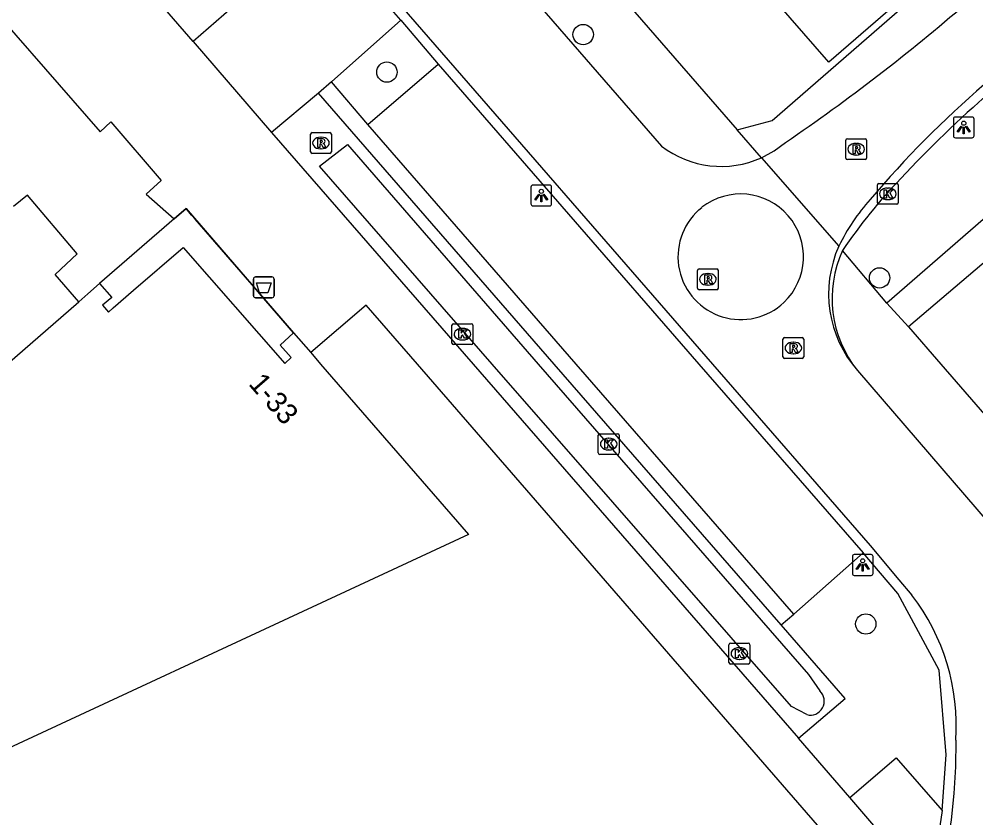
# Model space of a CAD drawing. Extents: x 155888 to 156864, y 383882 to 384671.
# Drawn here: x 156326.46 to 156372.4, y 383978.22 to 384016.55 of the extents above; entities that cross this region are included whole.
import ezdxf

# ---------------------------------------------------------------- set-up
doc = ezdxf.new("R2010")
doc.units = 0
for name, color, linetype in [('IMGEO_Afvalbak', 7, 'Continuous'), ('IMGEO_Boom', 7, 'Continuous'), ('IMGEO_Erf', 7, 'Continuous'), ('IMGEO_Greppel_droge_sloot', 7, 'Continuous'), ('IMGEO_Kolk', 7, 'Continuous'), ('IMGEO_Lichtpunt', 7, 'Continuous'), ('IMGEO_Muur', 7, 'Continuous'), ('IMGEO_Pand', 7, 'Continuous'), ('IMGEO_Pand_nummerreeks', 7, 'Continuous'), ('IMGEO_Pand_overbouw', 7, 'Continuous'), ('IMGEO_Rijbaan_lokaal_gesloten', 7, 'Continuous'), ('IMGEO_Rijbaan_lokaal_open', 7, 'Continuous'), ('IMGEO_Rioolput', 7, 'Continuous'), ('IMGEO_Voetpad_open', 7, 'Continuous')]:
    doc.layers.add(name, color=color, linetype=linetype)

msp = doc.modelspace()

# ---------------------------------------------------------------- linework, layer by layer
at = {"layer": 'IMGEO_Afvalbak'}
for p, q in [((156337.813, 384004.179), (156338.603, 384004.179)), ((156338.603, 384004.179), (156337.813, 384004.179)), ((156337.713, 384003.279), (156337.713, 384004.079)), ((156337.713, 384004.079), (156337.713, 384003.279)), ((156338.703, 384004.079), (156338.703, 384003.279)), ((156338.703, 384003.279), (156338.703, 384004.079)), ((156338.603, 384003.179), (156337.813, 384003.179)), ((156337.813, 384003.179), (156338.603, 384003.179))]:
    msp.add_line(p, q, dxfattribs=at)
msp.add_lwpolyline([(156337.856, 384003.893), (156338.56, 384003.893), (156338.411, 384003.423), (156338.005, 384003.423), (156337.856, 384003.893)], dxfattribs=at)
for centre, start, end in [((156337.813, 384004.079), 90, 180), ((156337.813, 384004.079), 90, 180), ((156338.603, 384004.079), 0, 90), ((156338.603, 384004.079), 360, 90), ((156337.813, 384003.279), 180, 270), ((156337.813, 384003.279), 180, 270), ((156338.603, 384003.279), 270, 0), ((156338.603, 384003.279), 270, 0)]:
    msp.add_arc(centre, 0.1, start, end, dxfattribs=at)
at = {"layer": 'IMGEO_Boom'}
for centre in [(156353.543, 384015.81), (156344.121, 384014.011), (156367.775, 384004.135), (156367.113, 383987.526)]:
    msp.add_circle(centre, 0.489, dxfattribs=at)
at = {"layer": 'IMGEO_Erf'}
msp.add_lwpolyline([(156329.324, 384002.986), (156328.193, 384004.294), (156329.25, 384005.287), (156326.862, 384008.108), (156326.192, 384007.554)], dxfattribs=at)
at = {"layer": 'IMGEO_Greppel_droge_sloot'}
for points in [[(156364.277, 383983.177), (156363.54, 383983.571), (156349.182, 384000), (156340.885, 384009.493), (156342.222, 384010.53)], [(156342.222, 384010.53), (156351.39, 384000), (156364.367, 383985.096), (156364.91, 383984.312)]]:
    msp.add_lwpolyline(points, dxfattribs=at)
msp.add_arc((156364.453, 383983.823), 0.669, 254.7322, 46.9702, dxfattribs=at)
at = {"layer": 'IMGEO_Kolk'}
for p, q in [((156367.671, 384007.742), (156367.671, 384008.594)), ((156367.746, 384008.668), (156368.598, 384008.668)), ((156368.159, 384008.448), (156368.184, 384008.448)), ((156368.672, 384008.594), (156368.672, 384007.742)), ((156368.182, 384007.888), (156368.157, 384007.888)), ((156368.598, 384007.668), (156367.746, 384007.668)), ((156347.245, 384001.008), (156347.245, 384001.86)), ((156347.32, 384001.934), (156348.172, 384001.934)), ((156348.246, 384001.86), (156348.246, 384001.008)), ((156347.733, 384001.714), (156347.758, 384001.714)), ((156348.172, 384000.934), (156347.32, 384000.934)), ((156347.756, 384001.154), (156347.731, 384001.154)), ((156354.269, 383995.732), (156354.269, 383996.584)), ((156354.344, 383996.658), (156355.196, 383996.658)), ((156354.757, 383996.438), (156354.782, 383996.438)), ((156355.27, 383996.584), (156355.27, 383995.732)), ((156354.78, 383995.878), (156354.755, 383995.878)), ((156355.196, 383995.658), (156354.344, 383995.658)), ((156360.543, 383985.679), (156360.543, 383986.531)), ((156360.618, 383986.605), (156361.47, 383986.605)), ((156361.031, 383986.385), (156361.056, 383986.385)), ((156361.544, 383986.531), (156361.544, 383985.679)), ((156361.054, 383985.825), (156361.029, 383985.825)), ((156361.47, 383985.605), (156360.618, 383985.605))]:
    msp.add_line(p, q, dxfattribs=at)
for points in [[(156367.671, 384007.742), (156367.671, 384008.594)], [(156367.746, 384008.668), (156368.598, 384008.668)], [(156367.992, 384008.368), (156368.115, 384008.368), (156368.115, 384008.217), (156368.245, 384008.368), (156368.409, 384008.368), (156368.263, 384008.217), (156368.416, 384007.968), (156368.264, 384007.968), (156368.179, 384008.132), (156368.115, 384008.065), (156368.115, 384007.968), (156367.992, 384007.968), (156367.992, 384008.368)], [(156368.672, 384008.594), (156368.672, 384007.742)], [(156368.598, 384007.668), (156367.746, 384007.668)], [(156347.245, 384001.008), (156347.245, 384001.86)], [(156347.32, 384001.934), (156348.172, 384001.934)], [(156348.246, 384001.86), (156348.246, 384001.008)], [(156347.566, 384001.634), (156347.689, 384001.634), (156347.689, 384001.483), (156347.819, 384001.634), (156347.983, 384001.634), (156347.837, 384001.483), (156347.99, 384001.234), (156347.838, 384001.234), (156347.753, 384001.398), (156347.689, 384001.331), (156347.689, 384001.234), (156347.566, 384001.234), (156347.566, 384001.634)], [(156348.172, 384000.934), (156347.32, 384000.934)], [(156354.269, 383995.732), (156354.269, 383996.584)], [(156354.344, 383996.658), (156355.196, 383996.658)], [(156354.59, 383996.358), (156354.713, 383996.358), (156354.713, 383996.207), (156354.843, 383996.358), (156355.007, 383996.358), (156354.861, 383996.207), (156355.014, 383995.958), (156354.862, 383995.958), (156354.777, 383996.122), (156354.713, 383996.055), (156354.713, 383995.958), (156354.59, 383995.958), (156354.59, 383996.358)], [(156355.27, 383996.584), (156355.27, 383995.732)], [(156355.196, 383995.658), (156354.344, 383995.658)], [(156360.543, 383985.679), (156360.543, 383986.531)], [(156360.618, 383986.605), (156361.47, 383986.605)], [(156360.864, 383986.305), (156360.987, 383986.305), (156360.987, 383986.154), (156361.117, 383986.305), (156361.281, 383986.305), (156361.135, 383986.154), (156361.288, 383985.905), (156361.136, 383985.905), (156361.051, 383986.069), (156360.987, 383986.002), (156360.987, 383985.905), (156360.864, 383985.905), (156360.864, 383986.305)], [(156361.544, 383986.531), (156361.544, 383985.679)], [(156361.47, 383985.605), (156360.618, 383985.605)]]:
    msp.add_lwpolyline(points, dxfattribs=at)
for centre, start, end in [((156367.748, 384008.592), 91.552, 178.448), ((156367.748, 384008.592), 91.552, 178.448), ((156368.596, 384008.592), 1.552, 88.448), ((156368.596, 384008.592), 1.552, 88.448), ((156367.748, 384007.744), 181.552, 268.448), ((156367.748, 384007.744), 181.552, 268.448), ((156368.596, 384007.744), 271.552, 358.448), ((156368.596, 384007.744), 271.552, 358.448), ((156347.322, 384001.858), 91.552, 178.448), ((156347.322, 384001.858), 91.552, 178.448), ((156348.17, 384001.858), 1.552, 88.448), ((156348.17, 384001.858), 1.552, 88.448), ((156347.322, 384001.01), 181.552, 268.448), ((156347.322, 384001.01), 181.552, 268.448), ((156348.17, 384001.01), 271.552, 358.448), ((156348.17, 384001.01), 271.552, 358.448), ((156354.346, 383996.582), 91.552, 178.448), ((156354.346, 383996.582), 91.552, 178.448), ((156355.194, 383996.582), 1.552, 88.448), ((156355.194, 383996.582), 1.552, 88.448), ((156354.346, 383995.734), 181.552, 268.448), ((156354.346, 383995.734), 181.552, 268.448), ((156355.194, 383995.734), 271.552, 358.448), ((156355.194, 383995.734), 271.552, 358.448), ((156360.62, 383986.529), 91.552, 178.448), ((156360.62, 383986.529), 91.552, 178.448), ((156361.468, 383986.529), 1.552, 88.448), ((156361.468, 383986.529), 1.552, 88.448), ((156360.62, 383985.681), 181.552, 268.448), ((156360.62, 383985.681), 181.552, 268.448), ((156361.468, 383985.681), 271.552, 358.448), ((156361.468, 383985.681), 271.552, 358.448)]:
    msp.add_arc(centre, 0.0765, start, end, dxfattribs=at)
for centre, major_axis, ratio, start_param, end_param in [((156368.158, 384008.168), (-0.387, 0.002), 0.722429, 4.712389, 7.853982), ((156368.183, 384008.168), (-0.39, 0.002), 0.717154, 1.570796, 4.712389), ((156347.732, 384001.434), (-0.387, 0.002), 0.722429, 4.712389, 7.853982), ((156347.757, 384001.434), (-0.39, 0.002), 0.717154, 1.570796, 4.712389), ((156354.756, 383996.158), (-0.387, 0.002), 0.722429, 4.712389, 7.853982), ((156354.781, 383996.158), (-0.39, 0.002), 0.717154, 1.570796, 4.712389), ((156361.03, 383986.105), (-0.387, 0.002), 0.722429, 4.712389, 7.853982), ((156361.055, 383986.105), (-0.39, 0.002), 0.717154, 1.570796, 4.712389)]:
    msp.add_ellipse(centre, major_axis=major_axis, ratio=ratio, start_param=start_param, end_param=end_param, dxfattribs=at)
at = {"layer": 'IMGEO_Lichtpunt'}
for p, q in [((156371.318, 384011.759), (156371.318, 384010.952)), ((156371.318, 384011.759), (156371.318, 384010.952)), ((156372.22, 384011.854), (156371.412, 384011.854)), ((156372.22, 384011.854), (156371.412, 384011.854)), ((156372.314, 384010.952), (156372.314, 384011.759)), ((156372.314, 384010.952), (156372.314, 384011.759)), ((156371.412, 384010.858), (156372.22, 384010.858)), ((156371.412, 384010.858), (156372.22, 384010.858)), ((156351.034, 384008.493), (156351.034, 384007.686)), ((156351.034, 384008.493), (156351.034, 384007.686)), ((156351.936, 384008.588), (156351.128, 384008.588)), ((156351.936, 384008.588), (156351.128, 384008.588)), ((156352.03, 384007.686), (156352.03, 384008.493)), ((156352.03, 384007.686), (156352.03, 384008.493)), ((156351.128, 384007.592), (156351.936, 384007.592)), ((156351.128, 384007.592), (156351.936, 384007.592)), ((156367.37, 383990.855), (156366.562, 383990.855)), ((156367.37, 383990.855), (156366.562, 383990.855)), ((156366.468, 383990.76), (156366.468, 383989.953)), ((156366.468, 383990.76), (156366.468, 383989.953)), ((156367.464, 383989.953), (156367.464, 383990.76)), ((156367.464, 383989.953), (156367.464, 383990.76)), ((156366.562, 383989.859), (156367.37, 383989.859)), ((156366.562, 383989.859), (156367.37, 383989.859))]:
    msp.add_line(p, q, dxfattribs=at)
for points in [[(156371.692, 384011.423), (156371.731, 384011.395), (156371.543, 384011.133), (156371.505, 384011.16), (156371.692, 384011.423)], [(156371.794, 384011.375), (156371.841, 384011.375), (156371.841, 384011.053), (156371.794, 384011.053), (156371.794, 384011.375)], [(156371.904, 384011.395), (156371.942, 384011.422), (156372.129, 384011.16), (156372.09, 384011.132), (156371.904, 384011.395)], [(156351.408, 384008.157), (156351.447, 384008.129), (156351.259, 384007.867), (156351.221, 384007.894), (156351.408, 384008.157)], [(156351.51, 384008.109), (156351.557, 384008.109), (156351.557, 384007.787), (156351.51, 384007.787), (156351.51, 384008.109)], [(156351.62, 384008.129), (156351.658, 384008.156), (156351.845, 384007.894), (156351.806, 384007.866), (156351.62, 384008.129)], [(156366.842, 383990.424), (156366.881, 383990.396), (156366.693, 383990.134), (156366.655, 383990.161), (156366.842, 383990.424)], [(156366.944, 383990.376), (156366.991, 383990.376), (156366.991, 383990.054), (156366.944, 383990.054), (156366.944, 383990.376)], [(156367.054, 383990.396), (156367.092, 383990.423), (156367.279, 383990.161), (156367.24, 383990.133), (156367.054, 383990.396)]]:
    msp.add_lwpolyline(points, dxfattribs=at)
for centre in [(156371.817, 384011.557), (156351.533, 384008.291), (156366.967, 383990.558)]:
    msp.add_circle(centre, 0.0994, dxfattribs=at)
for centre, start, end in [((156371.412, 384011.759), 90, 180), ((156371.412, 384011.759), 90, 180), ((156372.22, 384011.759), 0, 90), ((156372.22, 384011.759), 0, 90), ((156371.412, 384010.952), 180, 270), ((156371.412, 384010.952), 180, 270), ((156372.22, 384010.952), 270, 0), ((156372.22, 384010.952), 270, 360), ((156351.128, 384008.493), 90, 180), ((156351.128, 384008.493), 90, 180), ((156351.936, 384008.493), 0, 90), ((156351.936, 384008.493), 0, 90), ((156351.128, 384007.686), 180, 270), ((156351.128, 384007.686), 180, 270), ((156351.936, 384007.686), 270, 0), ((156351.936, 384007.686), 270, 360), ((156366.562, 383990.76), 90, 180), ((156366.562, 383990.76), 90, 180), ((156367.37, 383990.76), 0, 90), ((156367.37, 383990.76), 0, 90), ((156366.562, 383989.953), 180, 270), ((156366.562, 383989.953), 180, 270), ((156367.37, 383989.953), 270, 0), ((156367.37, 383989.953), 270, 360)]:
    msp.add_arc(centre, 0.0946, start, end, dxfattribs=at)
at = {"layer": 'IMGEO_Muur'}
for points in [[(156326.862, 384008.108), (156326.192, 384007.554)], [(156329.25, 384005.287), (156326.862, 384008.108)], [(156329.324, 384002.986), (156328.193, 384004.294), (156329.25, 384005.287)]]:
    msp.add_lwpolyline(points, dxfattribs=at)
at = {"layer": 'IMGEO_Pand'}
for points in [[(156374.189, 384022.144), (156365.338, 384014.487), (156361.085, 384019.381)], [(156329.324, 384002.986), (156329.757, 384003.369), (156330.329, 384003.863), (156330.908, 384003.199), (156330.471, 384002.818), (156330.749, 384002.497), (156330.984, 384002.699), (156331.962, 384003.541), (156334.343, 384005.595), (156339.214, 384000.019), (156339.531, 384000.309), (156338.991, 384000.899), (156339.641, 384001.494)], [(156340.462, 384000.551), (156340.94, 384000), (156348.031, 383991.825), (156319.575, 383978.606), (156312.138, 383987.155), (156311.838, 383986.924), (156311.414, 383987.406), (156325.891, 384000), (156329.324, 384002.986)], [(156339.641, 384001.494), (156340.462, 384000.551)]]:
    msp.add_lwpolyline(points, dxfattribs=at)
at = {"layer": 'IMGEO_Pand_overbouw'}
msp.add_lwpolyline([(156330.329, 384003.863), (156330.908, 384003.199), (156330.471, 384002.818), (156330.749, 384002.497), (156330.984, 384002.699), (156331.962, 384003.541), (156334.343, 384005.595), (156339.214, 384000.019), (156339.531, 384000.309), (156338.991, 384000.899), (156339.641, 384001.494), (156337.999, 384003.391), (156337.858, 384003.554), (156334.908, 384006.96), (156334.742, 384007.152), (156334.477, 384007.458), (156333.911, 384006.968)], close=True, dxfattribs=at)
at = {"layer": 'IMGEO_Rijbaan_lokaal_gesloten'}
for points in [[(156280.427, 384091.296), (156283.957, 384087.246), (156289.413, 384080.986), (156306.544, 384061.236), (156310.724, 384056.416), (156314.044, 384052.599), (156341.332, 384021.196), (156345.148, 384016.792), (156359.753, 384000), (156367.328, 383991.29), (156368.7, 383989.651), (156369.329, 383988.906)], [(156327.395, 384044.864), (156357.31, 384010.459)], [(156362.105, 384009.899), (156362.712, 384010.226), (156363.265, 384010.638)], [(156362.105, 384009.899), (156365.818, 384005.658)], [(156366.714, 383999.688), (156373.031, 383992.347)], [(156371.437, 383981.945), (156371.421, 383980.669), (156371.346, 383979.396), (156371.213, 383978.127), (156371.022, 383976.866), (156369.714, 383968.454), (156369.65, 383968.197)]]:
    msp.add_lwpolyline(points, dxfattribs=at)
for centre, radius, start, end in [((156310.186, 384088.593), 94.31, 304.25053, 310.89943), ((156405.097, 383975.859), 49.531, 130.6974, 139.6887), ((156360.177, 384014.201), 4.715, 232.5421, 294.1353), ((156374.731, 384001.291), 9.925, 138.232, 153.8944), ((156370.908, 384003.37), 5.581, 155.7916, 221.2793), ((156361.161, 383982.633), 10.299, 356.1716, 37.5241)]:
    msp.add_arc(centre, radius, start, end, dxfattribs=at)
at = {"layer": 'IMGEO_Rijbaan_lokaal_open'}
for points in [[(156344.782, 384016.494), (156340.981, 384020.864)], [(156344.782, 384016.494), (156346.581, 384014.392)], [(156346.581, 384014.392), (156359.103, 384000), (156366.988, 383990.936)], [(156359.101, 384007.401), (156359.244, 384007.52)], [(156370.774, 383978.58), (156370.971, 383981.24), (156370.638, 383985.31), (156368.653, 383988.993), (156366.988, 383990.936)], [(156370.774, 383978.58), (156370.21, 383974.71)]]:
    msp.add_lwpolyline(points, dxfattribs=at)
for centre, radius, start, end in [((156410.981, 383969.547), 57.693, 131.03669, 136.98826), ((156387.069, 383991.244), 25.411, 135.9824, 146.0002), ((156361.104, 384005.145), 3.017, 313.5827, 128.0612), ((156361.112, 384005.152), 3.017, 131.8013, 313.376), ((156370.991, 384003.143), 5.498, 155.1472, 218.9316)]:
    msp.add_arc(centre, radius, start, end, dxfattribs=at)
at = {"layer": 'IMGEO_Rioolput'}
for p, q in [((156340.454, 384010.181), (156340.454, 384011.033)), ((156340.529, 384011.107), (156341.381, 384011.107)), ((156341.455, 384011.033), (156341.455, 384010.181)), ((156340.942, 384010.887), (156340.967, 384010.887)), ((156366.153, 384009.885), (156366.153, 384010.737)), ((156366.228, 384010.811), (156367.08, 384010.811)), ((156366.641, 384010.591), (156366.666, 384010.591)), ((156367.154, 384010.737), (156367.154, 384009.885)), ((156341.381, 384010.107), (156340.529, 384010.107)), ((156340.965, 384010.327), (156340.94, 384010.327)), ((156367.08, 384009.811), (156366.228, 384009.811)), ((156366.664, 384010.031), (156366.639, 384010.031)), ((156359.032, 384003.639), (156359.032, 384004.491)), ((156359.107, 384004.565), (156359.959, 384004.565)), ((156359.52, 384004.345), (156359.545, 384004.345)), ((156360.033, 384004.491), (156360.033, 384003.639)), ((156359.543, 384003.785), (156359.518, 384003.785)), ((156359.959, 384003.565), (156359.107, 384003.565)), ((156363.134, 384000.344), (156363.134, 384001.196)), ((156363.209, 384001.27), (156364.061, 384001.27)), ((156363.622, 384001.05), (156363.647, 384001.05)), ((156364.135, 384001.196), (156364.135, 384000.344)), ((156363.645, 384000.49), (156363.62, 384000.49)), ((156364.061, 384000.27), (156363.209, 384000.27))]:
    msp.add_line(p, q, dxfattribs=at)
for points in [[(156340.454, 384010.181), (156340.454, 384011.033)], [(156340.529, 384011.107), (156341.381, 384011.107)], [(156341.455, 384011.033), (156341.455, 384010.181)], [(156341.043, 384010.805), (156340.791, 384010.807), (156340.791, 384010.407)], [(156340.791, 384010.407), (156340.915, 384010.407), (156340.915, 384010.569), (156340.926, 384010.569)], [(156340.969, 384010.726), (156340.915, 384010.726), (156340.915, 384010.645)], [(156340.915, 384010.645), (156340.967, 384010.645)], [(156366.153, 384009.885), (156366.153, 384010.737)], [(156366.228, 384010.811), (156367.08, 384010.811)], [(156367.154, 384010.737), (156367.154, 384009.885)], [(156341.381, 384010.107), (156340.529, 384010.107)], [(156340.973, 384010.54), (156341.044, 384010.407), (156341.184, 384010.407), (156341.119, 384010.533)], [(156366.742, 384010.509), (156366.49, 384010.511), (156366.49, 384010.111)], [(156366.49, 384010.111), (156366.614, 384010.111), (156366.614, 384010.273), (156366.625, 384010.273)], [(156366.668, 384010.43), (156366.614, 384010.43), (156366.614, 384010.349)], [(156366.614, 384010.349), (156366.666, 384010.349)], [(156366.672, 384010.244), (156366.743, 384010.111), (156366.883, 384010.111), (156366.818, 384010.237)], [(156367.08, 384009.811), (156366.228, 384009.811)], [(156359.032, 384003.639), (156359.032, 384004.491)], [(156359.107, 384004.565), (156359.959, 384004.565)], [(156359.621, 384004.263), (156359.369, 384004.265), (156359.369, 384003.865)], [(156359.547, 384004.184), (156359.493, 384004.184), (156359.493, 384004.103)], [(156360.033, 384004.491), (156360.033, 384003.639)], [(156359.369, 384003.865), (156359.493, 384003.865), (156359.493, 384004.027), (156359.504, 384004.027)], [(156359.493, 384004.103), (156359.545, 384004.103)], [(156359.551, 384003.998), (156359.622, 384003.865), (156359.762, 384003.865), (156359.697, 384003.991)], [(156359.959, 384003.565), (156359.107, 384003.565)], [(156363.134, 384000.344), (156363.134, 384001.196)], [(156363.209, 384001.27), (156364.061, 384001.27)], [(156363.723, 384000.968), (156363.471, 384000.97), (156363.471, 384000.57)], [(156364.135, 384001.196), (156364.135, 384000.344)], [(156363.471, 384000.57), (156363.595, 384000.57), (156363.595, 384000.732), (156363.606, 384000.732)], [(156363.649, 384000.889), (156363.595, 384000.889), (156363.595, 384000.808)], [(156363.595, 384000.808), (156363.647, 384000.808)], [(156363.653, 384000.703), (156363.724, 384000.57), (156363.864, 384000.57), (156363.799, 384000.696)], [(156364.061, 384000.27), (156363.209, 384000.27)]]:
    msp.add_lwpolyline(points, dxfattribs=at)
for centre, radius, start, end in [((156340.531, 384011.031), 0.0765, 91.552, 178.448), ((156340.531, 384011.031), 0.0765, 91.552, 178.448), ((156341.379, 384011.031), 0.0765, 1.552, 88.448), ((156341.379, 384011.031), 0.0765, 1.552, 88.448), ((156340.925, 384010.516), 0.0533, 26.0293, 88.6989), ((156340.951, 384010.834), 0.19, 274.7715, 282.9687), ((156340.975, 384010.63), 0.0964, 77.0061, 93.1865), ((156340.989, 384010.687), 0.0378, 276.6634, 79.6772), ((156341.042, 384010.695), 0.109, 350.3612, 89.416), ((156341.04, 384010.695), 0.112, 277.5842, 350.9817), ((156341.024, 384010.48), 0.108, 29.5134, 73.7905), ((156366.23, 384010.735), 0.0765, 91.552, 178.448), ((156366.23, 384010.735), 0.0765, 91.552, 178.448), ((156367.078, 384010.735), 0.0765, 1.552, 88.448), ((156367.078, 384010.735), 0.0765, 1.552, 88.448), ((156340.531, 384010.183), 0.0765, 181.552, 268.448), ((156340.531, 384010.183), 0.0765, 181.552, 268.448), ((156341.379, 384010.183), 0.0765, 271.552, 358.448), ((156341.379, 384010.183), 0.0765, 271.552, 358.448), ((156366.624, 384010.22), 0.0533, 26.0293, 88.6989), ((156366.65, 384010.538), 0.19, 274.7715, 282.9687), ((156366.674, 384010.334), 0.0964, 77.0061, 93.1865), ((156366.688, 384010.391), 0.0378, 276.6634, 79.6772), ((156366.741, 384010.399), 0.109, 350.3612, 89.416), ((156366.739, 384010.399), 0.112, 277.5842, 350.9817), ((156366.723, 384010.184), 0.108, 29.5134, 73.7905), ((156366.23, 384009.887), 0.0765, 181.552, 268.448), ((156366.23, 384009.887), 0.0765, 181.552, 268.448), ((156367.078, 384009.887), 0.0765, 271.552, 358.448), ((156367.078, 384009.887), 0.0765, 271.552, 358.448), ((156359.109, 384004.489), 0.0765, 91.552, 178.448), ((156359.109, 384004.489), 0.0765, 91.552, 178.448), ((156359.553, 384004.088), 0.0964, 77.0061, 93.1865), ((156359.567, 384004.145), 0.0378, 276.6634, 79.6772), ((156359.62, 384004.153), 0.109, 350.3612, 89.416), ((156359.618, 384004.153), 0.112, 277.5842, 350.9817), ((156359.957, 384004.489), 0.0765, 1.552, 88.448), ((156359.957, 384004.489), 0.0765, 1.552, 88.448), ((156359.503, 384003.974), 0.0533, 26.0293, 88.6989), ((156359.529, 384004.292), 0.19, 274.7715, 282.9687), ((156359.602, 384003.938), 0.108, 29.5134, 73.7905), ((156359.109, 384003.641), 0.0765, 181.552, 268.448), ((156359.109, 384003.641), 0.0765, 181.552, 268.448), ((156359.957, 384003.641), 0.0765, 271.552, 358.448), ((156359.957, 384003.641), 0.0765, 271.552, 358.448), ((156363.211, 384001.194), 0.0765, 91.552, 178.448), ((156363.211, 384001.194), 0.0765, 91.552, 178.448), ((156363.722, 384000.858), 0.109, 350.3612, 89.416), ((156364.059, 384001.194), 0.0765, 1.552, 88.448), ((156364.059, 384001.194), 0.0765, 1.552, 88.448), ((156363.605, 384000.679), 0.0533, 26.0293, 88.6989), ((156363.631, 384000.997), 0.19, 274.7715, 282.9687), ((156363.655, 384000.793), 0.0964, 77.0061, 93.1865), ((156363.669, 384000.85), 0.0378, 276.6634, 79.6772), ((156363.72, 384000.858), 0.112, 277.5842, 350.9817), ((156363.704, 384000.643), 0.108, 29.5134, 73.7905), ((156363.211, 384000.346), 0.0765, 181.552, 268.448), ((156363.211, 384000.346), 0.0765, 181.552, 268.448), ((156364.059, 384000.346), 0.0765, 271.552, 358.448), ((156364.059, 384000.346), 0.0765, 271.552, 358.448)]:
    msp.add_arc(centre, radius, start, end, dxfattribs=at)
for centre, major_axis, ratio, start_param, end_param in [((156340.941, 384010.607), (-0.387, 0.002), 0.722429, 4.712389, 7.853982), ((156340.966, 384010.607), (-0.39, 0.002), 0.717154, 1.570796, 4.712389), ((156366.64, 384010.311), (-0.387, 0.002), 0.722429, 4.712389, 7.853982), ((156366.665, 384010.311), (-0.39, 0.002), 0.717154, 1.570796, 4.712389), ((156359.519, 384004.065), (-0.387, 0.002), 0.722429, 4.712389, 7.853982), ((156359.544, 384004.065), (-0.39, 0.002), 0.717154, 1.570796, 4.712389), ((156363.621, 384000.77), (-0.387, 0.002), 0.722429, 4.712389, 7.853982), ((156363.646, 384000.77), (-0.39, 0.002), 0.717154, 1.570796, 4.712389)]:
    msp.add_ellipse(centre, major_axis=major_axis, ratio=ratio, start_param=start_param, end_param=end_param, dxfattribs=at)
at = {"layer": 'IMGEO_Voetpad_open'}
for points in [[(156360.938, 384011.241), (156362.61, 384011.694), (156406.195, 384049.568)], [(156328.149, 384048.934), (156360.938, 384011.241)], [(156334.824, 384015.476), (156307.48, 384046.967)], [(156411.601, 384046.501), (156414.489, 384043.181), (156368.129, 384002.924)], [(156309.249, 384036.526), (156311.909, 384038.787), (156323.025, 384025.975), (156319.842, 384023.185), (156322.461, 384020.185), (156323.669, 384018.8), (156330.352, 384011.144), (156330.873, 384011.616), (156333.288, 384008.808), (156332.566, 384008.153), (156333.911, 384006.968), (156334.477, 384007.458), (156339.641, 384001.494)], [(156337.029, 384017.397), (156334.824, 384015.476)], [(156341.463, 384013.537), (156344.782, 384016.494)], [(156334.824, 384015.476), (156338.584, 384011.11)], [(156343.21, 384011.498), (156346.581, 384014.392)], [(156341.463, 384013.537), (156340.837, 384013.002)], [(156343.21, 384011.498), (156341.463, 384013.537)], [(156340.837, 384013.002), (156338.584, 384011.11)], [(156363.051, 383987.491), (156352.159, 384000), (156340.837, 384013.002)], [(156363.657, 383988.004), (156353.212, 384000), (156343.21, 384011.498)], [(156338.584, 384011.11), (156348.255, 384000), (156363.881, 383982.048)], [(156362.105, 384009.899), (156360.938, 384011.241)], [(156368.129, 384002.924), (156366.002, 384005.454)], [(156373.325, 384005.318), (156369.161, 384001.79)], [(156366.588, 383967.944), (156366.803, 383969.032), (156367.63, 383974.604), (156345.583, 384000), (156343.131, 384002.825), (156340.462, 384000.551)], [(156368.129, 384002.924), (156369.161, 384001.79)], [(156369.161, 384001.79), (156370.715, 384000), (156403.914, 383961.759)], [(156366.988, 383990.936), (156363.657, 383988.004)], [(156363.051, 383987.491), (156363.657, 383988.004)], [(156363.881, 383982.048), (156366.128, 383983.958), (156363.051, 383987.491)], [(156366.34, 383979.195), (156363.881, 383982.048)], [(156366.34, 383979.195), (156368.575, 383981.106), (156370.774, 383978.58)], [(156370.21, 383974.71), (156366.34, 383979.195)]]:
    msp.add_lwpolyline(points, dxfattribs=at)

# ---------------------------------------------------------------- texts
at = {"layer": 'IMGEO_Pand_nummerreeks'}
msp.add_text('1-33', height=1, rotation=310.9387, dxfattribs=at).set_placement((156337.44, 383999.03))

doc.saveas('drawing.dxf')
